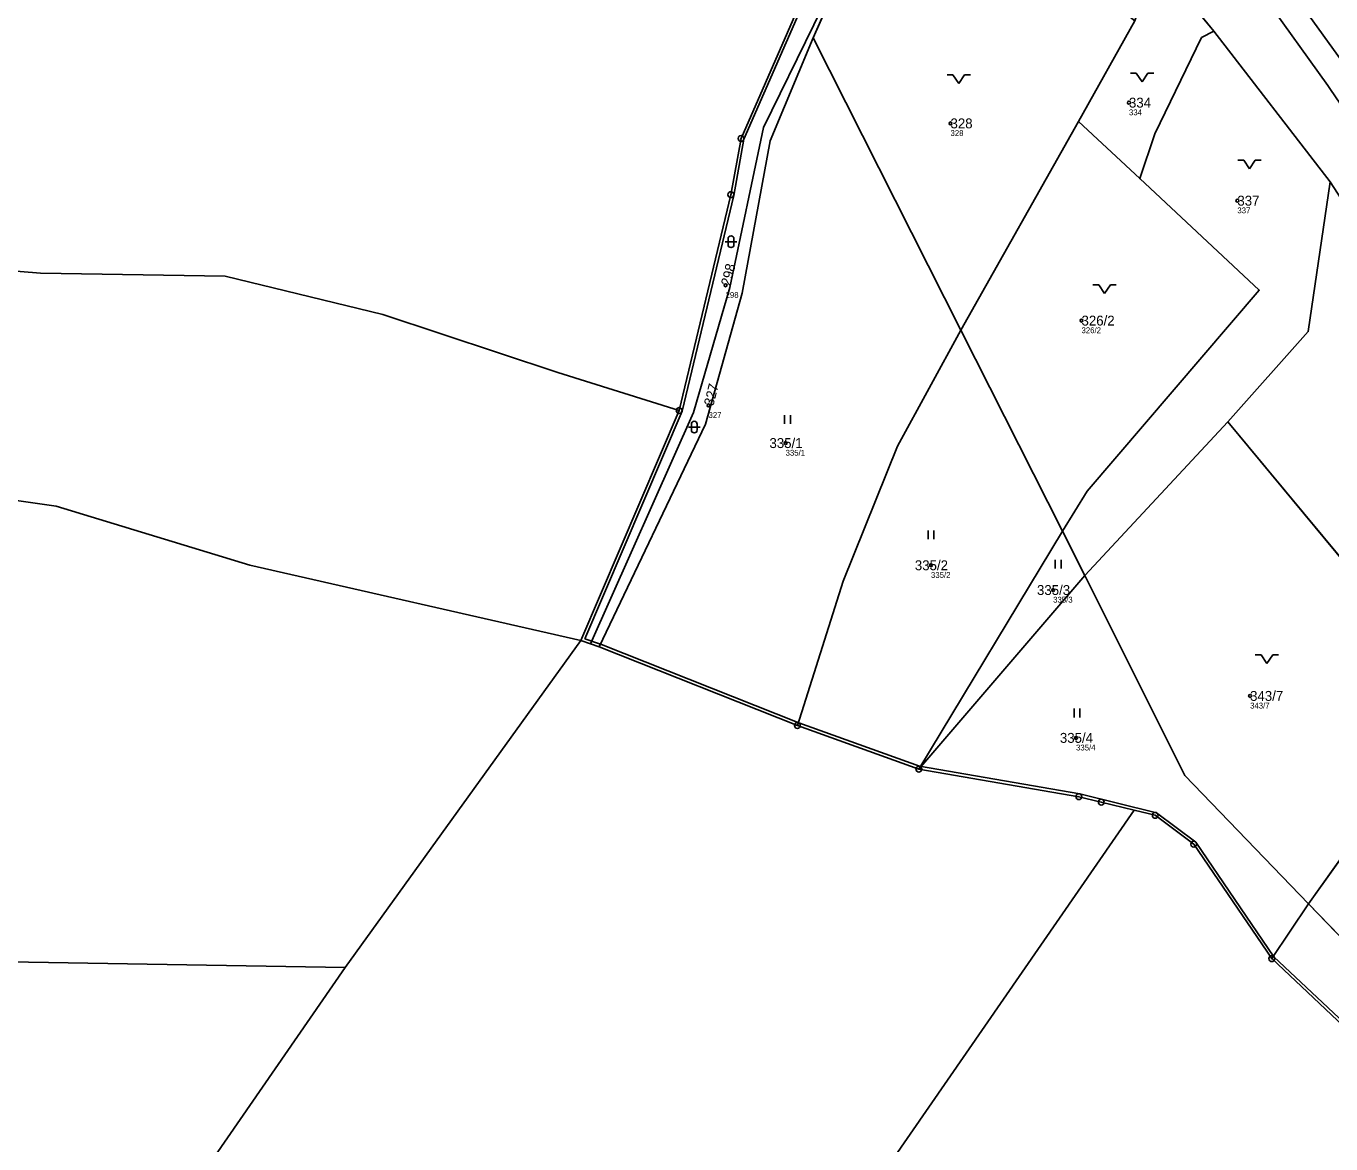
# Model space of a CAD drawing. Extents: x -770088 to -765625, y -1057899 to -1053934.
# Drawn here: x -766486.3 to -766262.3, y -1055281.6 to -1055089.8 of the extents above; entities that cross this region are included whole.
import ezdxf

# ---------------------------------------------------------------- set-up
doc = ezdxf.new("R2010")
doc.units = 0
for name, color, linetype in [('Definiční body', 7, 'Continuous'), ('Hranice parcel', 7, 'Continuous'), ('Parcelní čísla', 7, 'Continuous'), ('Polygon parcely', 7, 'Continuous'), ('Poz předměty', 7, 'Continuous'), ('Vnitřní kresba', 7, 'Continuous'), ('Značky bodu BP', 7, 'Continuous'), ('Značky kultur', 7, 'Continuous')]:
    doc.layers.add(name, color=color, linetype=linetype)

msp = doc.modelspace()

# ---------------------------------------------------------------- linework, layer by layer
at = {"layer": 'Definiční body'}
for centre in [(-766297.01, -1055102.94), (-766327.65, -1055106.5), (-766278.4, -1055119.76), (-766366.26, -1055134.28), (-766305.16, -1055140.34), (-766369.19, -1055154.89), (-766355.96, -1055161.36), (-766331, -1055182.33), (-766310.03, -1055186.58), (-766276.22, -1055204.75), (-766306.1, -1055211.95)]:
    msp.add_circle(centre, 0.25, dxfattribs=at)
at = {"layer": 'Hranice parcel'}
for p, q in [((-766351.2, -1055091.79), (-766342.46, -1055071.93)), ((-766292.55, -1055078.27), (-766282.47, -1055090.68)), ((-766305.69, -1055106.15), (-766295.99, -1055088.92)), ((-766282.47, -1055090.68), (-766262.46, -1055116.52)), ((-766351.2, -1055091.79), (-766325.85, -1055141.98)), ((-766305.69, -1055106.15), (-766325.85, -1055141.98)), ((-766295.16, -1055115.97), (-766305.69, -1055106.15)), ((-766325.85, -1055141.98), (-766308.42, -1055176.47)), ((-766391.12, -1055195.24), (-766374.22, -1055155.77)), ((-766280.04, -1055157.73), (-766304.58, -1055184.08)), ((-766240.87, -1055204.91), (-766280.04, -1055157.73)), ((-766333.08, -1055217.32), (-766308.42, -1055176.47)), ((-766304.58, -1055184.08), (-766308.42, -1055176.47)), ((-766333.08, -1055217.32), (-766304.58, -1055184.08)), ((-766391.12, -1055195.24), (-766431.56, -1055251.34)), ((-766389.45, -1055195.81), (-766391.12, -1055195.24)), ((-766387.95, -1055196.32), (-766389.45, -1055195.81)), ((-766353.94, -1055209.82), (-766387.95, -1055196.32)), ((-766266.17, -1055240.45), (-766240.87, -1055204.91)), ((-766333.08, -1055217.32), (-766353.94, -1055209.82)), ((-766272.5, -1055249.84), (-766266.17, -1055240.45)), ((-766242.73, -1055264.73), (-766266.17, -1055240.45))]:
    msp.add_line(p, q, dxfattribs=at)
for points in [[(-766374.22, -1055155.77), (-766365.35, -1055118.73), (-766363.61, -1055109.08), (-766343.5, -1055063.11)], [(-766342.46, -1055071.93), (-766359.77, -1055107.18), (-766365.55, -1055134.66), (-766371.79, -1055156.12), (-766389.45, -1055195.81)], [(-766295.16, -1055115.97), (-766292.59, -1055108.26), (-766284.58, -1055091.77), (-766282.47, -1055090.68)], [(-766387.95, -1055196.32), (-766369.7, -1055158.11), (-766363.4, -1055135.63), (-766358.63, -1055109.47), (-766351.2, -1055091.79)], [(-766374.22, -1055155.77), (-766395.04, -1055149.22), (-766425.08, -1055139.27), (-766452.16, -1055132.72), (-766483.88, -1055132.2), (-766519.51, -1055129.3), (-766526.25, -1055127.45), (-766548.12, -1055124.02), (-766598.78, -1055121.17), (-766657.21, -1055118.82), (-766691, -1055119.18), (-766697.24, -1055119.01), (-766700.08, -1055119.06), (-766712.82, -1055114.6)], [(-766308.42, -1055176.47), (-766304.17, -1055169.61), (-766274.65, -1055135.09), (-766295.16, -1055115.97)], [(-766262.46, -1055116.52), (-766266.24, -1055142.23), (-766280.04, -1055157.73)], [(-766262.46, -1055116.52), (-766228.83, -1055168.55), (-766195.04, -1055224.46), (-766164.15, -1055252.71), (-766127.19, -1055289.61), (-766041.58, -1055373.34), (-766001.55, -1055414.85)], [(-766353.94, -1055209.82), (-766346.06, -1055185.04), (-766336.76, -1055161.87), (-766325.85, -1055141.98)], [(-766391.12, -1055195.24), (-766447.93, -1055182.33), (-766481.16, -1055172.21), (-766522.51, -1055166.31), (-766558.65, -1055160.71), (-766594.45, -1055155.51), (-766616.16, -1055151.96), (-766639.11, -1055150.73), (-766664.78, -1055148.51), (-766695.64, -1055148.53), (-766718.67, -1055149.78), (-766750.96, -1055151.41), (-766776.77, -1055153.97), (-766799.75, -1055153.9), (-766818.37, -1055151.68)], [(-766304.58, -1055184.08), (-766287.44, -1055218.41), (-766266.17, -1055240.45)], [(-766296.12, -1055224.36), (-766301.76, -1055222.98), (-766305.6, -1055222.04), (-766333.08, -1055217.32)], [(-766296.12, -1055224.36), (-766353.78, -1055307.74), (-766411.45, -1055391.12), (-766469.46, -1055475.01), (-766527.48, -1055558.9), (-766585.22, -1055642.37), (-766642.95, -1055725.84)], [(-766272.5, -1055249.84), (-766285.9, -1055230.2), (-766292.5, -1055225.24), (-766296.12, -1055224.36)], [(-766676.14, -1055247.31), (-766553.92, -1055249.32), (-766431.56, -1055251.34)], [(-766249.91, -1055273.27), (-766257.13, -1055264.29), (-766272.5, -1055249.84)], [(-766431.56, -1055251.34), (-766526.1, -1055388.09), (-766620.63, -1055524.83), (-766715.17, -1055661.57)]]:
    msp.add_lwpolyline(points, dxfattribs=at)
at = {"layer": 'Polygon parcely'}
for points in [[(-766727.95, -1054957.74), (-766584.45, -1054947.2), (-766504.07, -1054949.49), (-766435.23, -1054967.27), (-766416.1, -1054974.32), (-766412.53, -1054978.92), (-766412.18, -1054979.84), (-766411.17, -1054982.44), (-766410.78, -1054983.45), (-766410.72, -1054984.88), (-766391.17, -1054994.8), (-766374.59, -1055005.6), (-766369.87, -1055008.68), (-766352.44, -1055023.76), (-766340.86, -1055033.78), (-766323.3, -1055048.97), (-766292.55, -1055078.27), (-766282.47, -1055090.68), (-766262.46, -1055116.52), (-766228.83, -1055168.55)], [(-766519.51, -1055129.3), (-766483.88, -1055132.2), (-766452.16, -1055132.72), (-766425.08, -1055139.27), (-766395.04, -1055149.22), (-766374.22, -1055155.77), (-766365.35, -1055118.73), (-766363.61, -1055109.08), (-766343.5, -1055063.11), (-766353.51, -1055057.64), (-766367.33, -1055051.04), (-766384.2, -1055045.08), (-766396.48, -1055038.26), (-766400.19, -1055034.96), (-766405.66, -1055025.57), (-766403.91, -1055016.18), (-766419.48, -1055017.32), (-766522.85, -1054989.19)], [(-766522.51, -1055166.31), (-766481.16, -1055172.21), (-766447.93, -1055182.33), (-766391.12, -1055195.24), (-766374.22, -1055155.77), (-766395.04, -1055149.22), (-766425.08, -1055139.27), (-766452.16, -1055132.72), (-766483.88, -1055132.2), (-766519.51, -1055129.3)], [(-766257.13, -1055264.29), (-766272.5, -1055249.84), (-766285.9, -1055230.2), (-766292.5, -1055225.24), (-766296.12, -1055224.36), (-766353.78, -1055307.74), (-766411.45, -1055391.12), (-766469.46, -1055475.01), (-766527.48, -1055558.9), (-766585.22, -1055642.37)]]:
    msp.add_lwpolyline(points, dxfattribs=at)
for points in [[(-766342.46, -1055071.93), (-766343.5, -1055063.11), (-766363.61, -1055109.08), (-766365.35, -1055118.73), (-766374.22, -1055155.77), (-766391.12, -1055195.24), (-766389.45, -1055195.81), (-766371.79, -1055156.12), (-766365.55, -1055134.66), (-766359.77, -1055107.18)], [(-766351.2, -1055091.79), (-766325.85, -1055141.98), (-766305.69, -1055106.15), (-766295.99, -1055088.92), (-766306.93, -1055080.18), (-766333.55, -1055065.59), (-766342.46, -1055071.93)], [(-766351.2, -1055091.79), (-766342.46, -1055071.93), (-766359.77, -1055107.18), (-766365.55, -1055134.66), (-766371.79, -1055156.12), (-766389.45, -1055195.81), (-766387.95, -1055196.32), (-766369.7, -1055158.11), (-766363.4, -1055135.63), (-766358.63, -1055109.47)], [(-766282.47, -1055090.68), (-766292.55, -1055078.27), (-766295.99, -1055088.92), (-766305.69, -1055106.15), (-766295.16, -1055115.97), (-766292.59, -1055108.26), (-766284.58, -1055091.77)], [(-766304.58, -1055184.08), (-766280.04, -1055157.73), (-766266.24, -1055142.23), (-766262.46, -1055116.52), (-766282.47, -1055090.68), (-766284.58, -1055091.77), (-766292.59, -1055108.26), (-766295.16, -1055115.97), (-766274.65, -1055135.09), (-766304.17, -1055169.61), (-766308.42, -1055176.47)], [(-766336.76, -1055161.87), (-766325.85, -1055141.98), (-766351.2, -1055091.79), (-766358.63, -1055109.47), (-766363.4, -1055135.63), (-766369.7, -1055158.11), (-766387.95, -1055196.32), (-766353.94, -1055209.82), (-766346.06, -1055185.04)], [(-766304.17, -1055169.61), (-766274.65, -1055135.09), (-766295.16, -1055115.97), (-766305.69, -1055106.15), (-766325.85, -1055141.98), (-766308.42, -1055176.47)], [(-766116.05, -1055367.82), (-766109.06, -1055356.08), (-766096.79, -1055335.49), (-766046.82, -1055378.33), (-766004.27, -1055419.14), (-766001.55, -1055414.85), (-766041.58, -1055373.34), (-766127.19, -1055289.61), (-766164.15, -1055252.71), (-766195.04, -1055224.46), (-766228.83, -1055168.55), (-766262.46, -1055116.52), (-766266.24, -1055142.23), (-766280.04, -1055157.73), (-766240.87, -1055204.91), (-766214.57, -1055230.33), (-766138.05, -1055304.29), (-766150.51, -1055325.6), (-766127.83, -1055345.69)], [(-766333.08, -1055217.32), (-766308.42, -1055176.47), (-766325.85, -1055141.98), (-766336.76, -1055161.87), (-766346.06, -1055185.04), (-766353.94, -1055209.82)], [(-766639.11, -1055150.73), (-766664.78, -1055148.51), (-766695.64, -1055148.53), (-766718.67, -1055149.78), (-766750.96, -1055151.41), (-766776.77, -1055153.97), (-766799.75, -1055153.9), (-766818.37, -1055151.68), (-766828.63, -1055151.7), (-766840.15, -1055152.29), (-766843.79, -1055152.66), (-766843.53, -1055247.34), (-766676.14, -1055247.31), (-766553.92, -1055249.32), (-766431.56, -1055251.34), (-766391.12, -1055195.24), (-766447.93, -1055182.33), (-766481.16, -1055172.21), (-766522.51, -1055166.31), (-766558.65, -1055160.71), (-766594.45, -1055155.51), (-766616.16, -1055151.96)], [(-766287.44, -1055218.41), (-766266.17, -1055240.45), (-766240.87, -1055204.91), (-766280.04, -1055157.73), (-766304.58, -1055184.08)], [(-766308.42, -1055176.47), (-766333.08, -1055217.32), (-766304.58, -1055184.08)], [(-766266.17, -1055240.45), (-766287.44, -1055218.41), (-766304.58, -1055184.08), (-766333.08, -1055217.32), (-766305.6, -1055222.04), (-766301.76, -1055222.98), (-766296.12, -1055224.36), (-766292.5, -1055225.24), (-766285.9, -1055230.2), (-766272.5, -1055249.84)], [(-766387.95, -1055196.32), (-766389.45, -1055195.81), (-766391.12, -1055195.24), (-766431.56, -1055251.34), (-766526.1, -1055388.09), (-766620.63, -1055524.83), (-766715.17, -1055661.57), (-766704.77, -1055670.53), (-766652.17, -1055716.84), (-766642.95, -1055725.84), (-766585.22, -1055642.37), (-766527.48, -1055558.9), (-766469.46, -1055475.01), (-766411.45, -1055391.12), (-766353.78, -1055307.74), (-766296.12, -1055224.36), (-766301.76, -1055222.98), (-766305.6, -1055222.04), (-766333.08, -1055217.32), (-766353.94, -1055209.82)], [(-766214.57, -1055230.33), (-766240.87, -1055204.91), (-766266.17, -1055240.45), (-766242.73, -1055264.73)], [(-766266.17, -1055240.45), (-766272.5, -1055249.84), (-766257.13, -1055264.29), (-766249.91, -1055273.27), (-766242.73, -1055264.73)], [(-767051.19, -1055490.89), (-767008.94, -1055506.39), (-766902.15, -1055547.61), (-766863.56, -1055564.81), (-766833.9, -1055579.4), (-766784.3, -1055607.49), (-766755.11, -1055627.17), (-766715.17, -1055661.57), (-766620.63, -1055524.83), (-766526.1, -1055388.09), (-766431.56, -1055251.34), (-766553.92, -1055249.32), (-766676.14, -1055247.31), (-766737.77, -1055379.93), (-766858.93, -1055368.87), (-766980.09, -1055357.81)]]:
    msp.add_lwpolyline(points, close=True, dxfattribs=at)
at = {"layer": 'Poz předměty'}
for p, q in [((-766273.06, -1055078.29), (-766258.94, -1055097.95)), ((-766262.86, -1055100), (-766276.63, -1055080.83)), ((-766262.51, -1055100.5), (-766262.86, -1055100)), ((-766249.11, -1055120.41), (-766262.51, -1055100.5))]:
    msp.add_line(p, q, dxfattribs=at)
at = {"layer": 'Vnitřní kresba'}
for p, q in [((-766342.86, -1055062.89), (-766363.13, -1055109.23)), ((-766363.13, -1055109.23), (-766364.87, -1055118.86)), ((-766364.87, -1055118.86), (-766373.73, -1055155.91)), ((-766373.73, -1055155.91), (-766390.45, -1055194.94)), ((-766390.45, -1055194.94), (-766387.57, -1055195.93)), ((-766387.57, -1055195.93), (-766353.67, -1055209.38)), ((-766353.67, -1055209.38), (-766332.96, -1055216.83)), ((-766332.96, -1055216.83), (-766305.46, -1055221.56)), ((-766305.46, -1055221.56), (-766292.27, -1055224.79)), ((-766292.27, -1055224.79), (-766285.54, -1055229.83)), ((-766285.54, -1055229.83), (-766272.13, -1055249.51)), ((-766272.13, -1055249.51), (-766256.76, -1055263.96))]:
    msp.add_line(p, q, dxfattribs=at)
at = {"layer": 'Značky bodu BP'}
for centre, radius in [((-766363.61, -1055109.08), 0.5), ((-766363.61, -1055109.08), 0.0303), ((-766365.35, -1055118.73), 0.5), ((-766365.35, -1055118.73), 0.0303), ((-766374.22, -1055155.77), 0.5), ((-766374.22, -1055155.77), 0.0303), ((-766353.94, -1055209.82), 0.5), ((-766353.94, -1055209.82), 0.0303), ((-766333.08, -1055217.32), 0.5), ((-766333.08, -1055217.32), 0.0303), ((-766305.6, -1055222.04), 0.5), ((-766305.6, -1055222.04), 0.0303), ((-766301.76, -1055222.98), 0.5), ((-766301.76, -1055222.98), 0.0303), ((-766292.5, -1055225.24), 0.5), ((-766292.5, -1055225.24), 0.0303), ((-766285.9, -1055230.2), 0.5), ((-766285.9, -1055230.2), 0.0303), ((-766272.5, -1055249.84), 0.5), ((-766272.5, -1055249.84), 0.0303)]:
    msp.add_circle(centre, radius, dxfattribs=at)
at = {"layer": 'Značky kultur'}
for p, q in [((-766328.22, -1055098.15), (-766327.22, -1055098.15)), ((-766327.22, -1055098.15), (-766326.22, -1055099.65)), ((-766326.22, -1055099.65), (-766325.22, -1055098.15)), ((-766325.22, -1055098.15), (-766324.22, -1055098.15)), ((-766296.77, -1055097.87), (-766295.77, -1055097.87)), ((-766295.77, -1055097.87), (-766294.77, -1055099.37)), ((-766294.77, -1055099.37), (-766293.77, -1055097.87)), ((-766293.77, -1055097.87), (-766292.77, -1055097.87)), ((-766278.32, -1055112.81), (-766277.32, -1055112.81)), ((-766277.32, -1055112.81), (-766276.32, -1055114.31)), ((-766276.32, -1055114.31), (-766275.32, -1055112.81)), ((-766275.32, -1055112.81), (-766274.32, -1055112.81)), ((-766366.33, -1055126.8), (-766364.33, -1055126.8)), ((-766365.83, -1055126.3), (-766365.83, -1055127.3)), ((-766364.83, -1055127.3), (-766364.83, -1055126.3)), ((-766303.2, -1055134.2), (-766302.2, -1055134.2)), ((-766302.2, -1055134.2), (-766301.2, -1055135.7)), ((-766301.2, -1055135.7), (-766300.2, -1055134.2)), ((-766300.2, -1055134.2), (-766299.2, -1055134.2)), ((-766372.63, -1055158.61), (-766370.63, -1055158.61)), ((-766372.13, -1055158.11), (-766372.13, -1055159.11)), ((-766371.13, -1055159.11), (-766371.13, -1055158.11)), ((-766356.14, -1055158.05), (-766356.14, -1055156.55)), ((-766355.14, -1055158.05), (-766355.14, -1055156.55)), ((-766331.49, -1055177.86), (-766331.49, -1055176.36)), ((-766330.49, -1055177.86), (-766330.49, -1055176.36)), ((-766309.67, -1055182.87), (-766309.67, -1055181.37)), ((-766308.67, -1055182.87), (-766308.67, -1055181.37)), ((-766275.33, -1055197.71), (-766274.33, -1055197.71)), ((-766274.33, -1055197.71), (-766273.33, -1055199.21)), ((-766273.33, -1055199.21), (-766272.33, -1055197.71)), ((-766272.33, -1055197.71), (-766271.33, -1055197.71)), ((-766306.43, -1055208.43), (-766306.43, -1055206.93)), ((-766305.43, -1055208.43), (-766305.43, -1055206.93))]:
    msp.add_line(p, q, dxfattribs=at)
for centre, start, end in [((-766365.33, -1055126.3), 0, 180), ((-766365.33, -1055127.3), 180, 359.9879), ((-766371.63, -1055158.11), 0, 180), ((-766371.63, -1055159.11), 180, 359.9879)]:
    msp.add_arc(centre, 0.5, start, end, dxfattribs=at)

# ---------------------------------------------------------------- texts
at = {"layer": 'Definiční body'}
for s, p in [('334', (-766297.01, -1055105.1)), ('328', (-766327.65, -1055108.66)), ('337', (-766278.4, -1055121.92)), ('298', (-766366.26, -1055136.44)), ('326/2', (-766305.16, -1055142.5)), ('327', (-766369.19, -1055157.05)), ('335/1', (-766355.96, -1055163.52)), ('335/2', (-766331, -1055184.49)), ('335/3', (-766310.03, -1055188.74)), ('343/7', (-766276.22, -1055206.91)), ('335/4', (-766306.1, -1055214.11))]:
    msp.add_text(s, height=1, dxfattribs=at).set_placement(p)
at = {"layer": 'Parcelní čísla'}
for s, p in [('334', (-766297.01, -1055103.79)), ('328', (-766327.65, -1055107.35)), ('337', (-766278.4, -1055120.61)), ('326/2', (-766305.16, -1055141.19)), ('335/1', (-766358.73, -1055162.21)), ('335/2', (-766333.77, -1055183.18)), ('335/3', (-766312.8, -1055187.43)), ('343/7', (-766276.22, -1055205.6)), ('335/4', (-766308.87, -1055212.8))]:
    msp.add_text(s, height=1.7, dxfattribs=at).set_placement(p)
for s, p in [('298', (-766365.44, -1055134.49)), ('327', (-766368.36, -1055155.09))]:
    msp.add_text(s, height=1.7, rotation=76, dxfattribs=at).set_placement(p)

doc.saveas('drawing.dxf')
